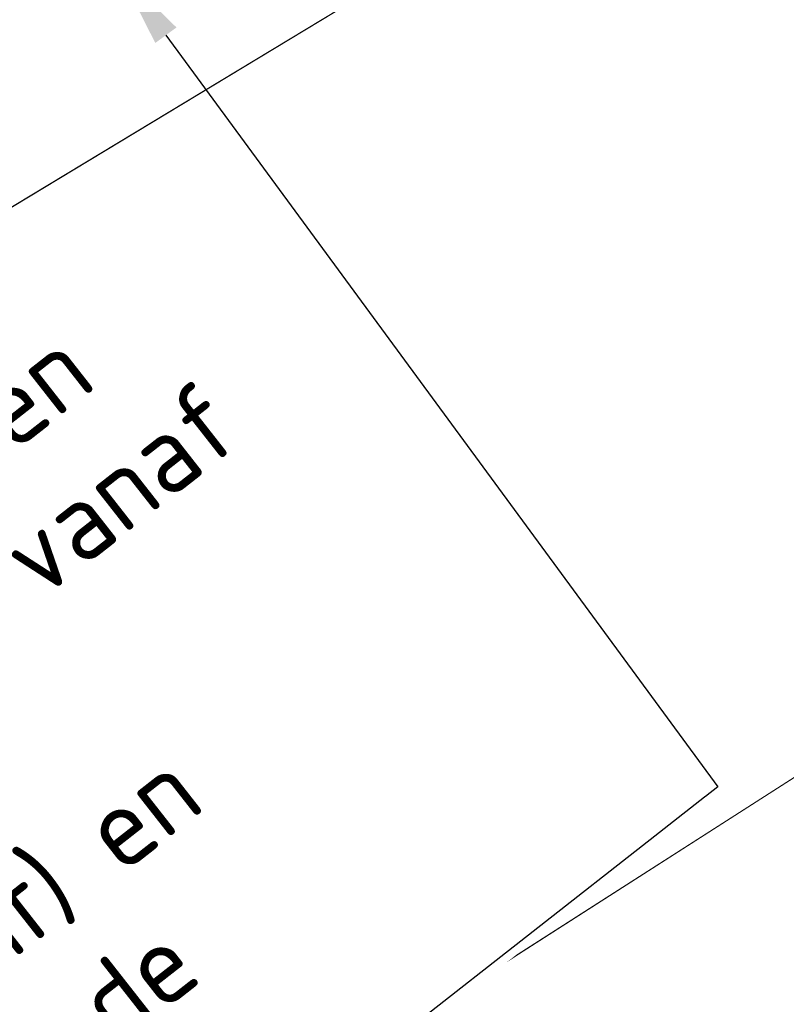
# Model space of a CAD drawing. Header units: metres. Extents: x 163628 to 167855, y 402678 to 405435.
# Tile 376 of 656: x 167391.88 to 167396.68, y 404841.4 to 404847.57. Entities that reach past the tile are written whole.
import ezdxf
from ezdxf import colors
from ezdxf.entities.mleader import LeaderData, LeaderLine
from ezdxf.math import Vec2, Vec3

# ---------------------------------------------------------------- set-up
doc = ezdxf.new("R2010")
doc.units = ezdxf.units.M
for name, color, linetype, lineweight in [('X-CA190022.004-UO-BGT_Ondergrond$0$GE_317_WGDVoetpad_Vlak_GEM', 253, 'Continuous', 9), ('X-CA190022.004-UO-BGT_Ondergrond$0$GE_478_BTDGroenvoorziening_bosplantsoen_GEM', 253, 'Continuous', 9), ('X-CA190022.004-UO-BGT_Ondergrond$0$GE_523_WTDGreppel_drogesloot_Vlak_GEM', 253, 'Continuous', 9), ('X-CA190022.004-UO-TXT_Tekst 1op200$0$X-XX-AL-T25- LEADER BOVENGROND EN ONDERGRONDSE INFRA', 7, 'Continuous', 25)]:
    doc.layers.add(name, color=color, linetype=linetype, lineweight=lineweight)
doc.styles.add('X-CA190022.004-UO-TXT_Tekst 1op200$0$NLCS-ISO-M200-T25', font='NLCS-ISO.ttf', dxfattribs={"height": 0.5})

msp = doc.modelspace()

# ---------------------------------------------------------------- linework, layer by layer
at = {"layer": 'X-CA190022.004-UO-BGT_Ondergrond$0$GE_317_WGDVoetpad_Vlak_GEM', "flags": 128}
msp.add_lwpolyline([(167364.345, 404823.021), (167392.198, 404839.923), (167407.927, 404850), (167429.075, 404863.427), (167433.3, 404866.136), (167443.137, 404872.443), (167449.454, 404876.493), (167472.13, 404891.661), (167484.275, 404900.214), (167485.438, 404898.548), (167471.717, 404888.747), (167444.742, 404870.27), (167443.697, 404869.554), (167434.394, 404864.037)], dxfattribs=at)
at = {"layer": 'X-CA190022.004-UO-BGT_Ondergrond$0$GE_478_BTDGroenvoorziening_bosplantsoen_GEM', "flags": 128}
for points in [[(167413.318, 404864.38), (167421.604, 404868.715), (167429.605, 404872.017), (167433.3, 404866.136), (167429.075, 404863.427), (167407.927, 404850), (167392.198, 404839.923), (167364.345, 404823.021)], [(167364.345, 404823.021), (167332.794, 404804.528), (167312.82, 404793.022), (167288.771, 404780.488), (167268.103, 404769.773), (167256.419, 404764.026), (167244.063, 404756.986), (167240.708, 404755.932), (167231.082, 404753.507), (167230.219, 404757.556), (167275.473, 404779.745), (167358.307, 404826.13), (167415.532, 404860.734)]]:
    msp.add_lwpolyline(points, dxfattribs=at)
at = {"layer": 'X-CA190022.004-UO-BGT_Ondergrond$0$GE_523_WTDGreppel_drogesloot_Vlak_GEM', "flags": 128}
msp.add_lwpolyline([(167415.532, 404860.734), (167358.307, 404826.13)], dxfattribs=at)

# ---------------------------------------------------------------- next in the draw order: leaders
at = {"layer": 'X-CA190022.004-UO-TXT_Tekst 1op200$0$X-XX-AL-T25- LEADER BOVENGROND EN ONDERGRONDSE INFRA'}
ml = msp.add_multileader_mtext('Standard', dxfattribs=at)
ml.set_content('Turfven, aanbrengen straatkolken met streklaag in berm, water vanaf percelen afvangen in berm (opsluitband met 5cm zicht) en afvoeren richting bestaande watergang.', color=256, style='X-CA190022.004-UO-TXT_Tekst 1op200$0$NLCS-ISO-M200-T25')
ml.set_leader_properties(color=256, linetype='ByLayer', lineweight=-1)
ml.build(insert=Vec2(0, 0))
ml.multileader.update_dxf_attribs({"text_left_attachment_type": 5, "text_right_attachment_type": 5, "dogleg_length": 0.5, "arrow_head_size": 0.5})
ctx = ml.context
ctx.base_point, ctx.char_height, ctx.arrow_head_size, ctx.landing_gap_size, ctx.plane_origin, ctx.plane_x_axis, ctx.plane_y_axis = Vec3(167386.9328, 404835.4671), 0.5, 0.5, 0.18, Vec3(167400.892, 404831.4707), Vec3(0.78715, 0.616761), Vec3(-0.616761, 0.78715)
ctx.left_attachment, ctx.right_attachment = 5, 5
notes = []
notes.append((ctx, [(0, (1, 1, 0), (167396.2488, 404842.7665), (-0.78715, -0.616761), 0.5, [(0, [(167392.4973, 404847.8794)], 0, [])])]))
ctx.mtext.insert, ctx.mtext.text_direction, ctx.mtext.rotation, ctx.mtext.width, ctx.mtext.defined_height, ctx.mtext.flow_direction = Vec3(167384.0729, 404839.409), Vec3(0.78715, 0.616761), 0.664621, 11.311224, 3.9793, 5
ctx.mtext.has_bg_fill, ctx.mtext.bg_color, ctx.mtext.bg_scale_factor, ctx.mtext.bg_transparency, ctx.mtext.use_window_bg_color = 1, -1027028792, 1.5, 0, 1
for ctx, leaders in notes:
    for number, flags, end, landing, length, lines in leaders:
        leader = LeaderData()
        leader.index, (leader.has_last_leader_line, leader.has_dogleg_vector, leader.attachment_direction) = number, flags
        leader.last_leader_point, leader.dogleg_vector, leader.dogleg_length = Vec3(end), Vec3(landing), length
        for number, points, colour, breaks in lines:
            line = LeaderLine()
            line.index, line.vertices, line.color, line.breaks = number, Vec3.list(points), colors.encode_raw_color(colour), breaks
            leader.lines.append(line)
        ctx.leaders.append(leader)

doc.saveas('drawing.dxf')
